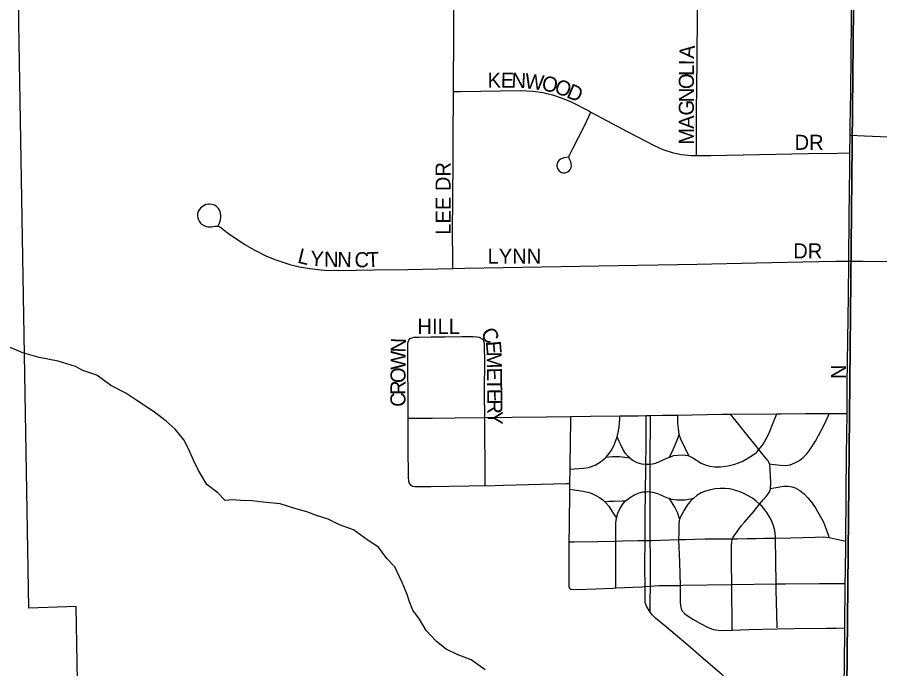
# Model space of a CAD drawing. Extents: x 1985906 to 2360102, y 891258 to 1222054.
# Drawn here: x 2163756 to 2166624, y 1036951 to 1039116 of the extents above; entities that cross this region are included whole.
import ezdxf

# ---------------------------------------------------------------- set-up
doc = ezdxf.new("R2010")
doc.units = 0
for name, color, linetype in [('GM_X_City_Street', 7, 'Continuous'), ('GM_X_City_Street_Text', 7, 'Continuous'), ('GM_X_Corporation', 7, 'Continuous'), ('GM_X_Minor_River', 7, 'Continuous'), ('GM_X_Section', 7, 'Continuous')]:
    doc.layers.add(name, color=color, linetype=linetype)

msp = doc.modelspace()

# ---------------------------------------------------------------- linework, layer by layer
at = {"layer": 'GM_X_City_Street'}
for points in [[(2166525.2, 1038725.1), (2166525.6, 1038753.8), (2166526.9, 1038868.4), (2166529.6, 1039107.7), (2166531.2, 1039237.8)], [(2165206, 1038869.8), (2165206, 1038881.2), (2165207, 1039061.5), (2165207.6, 1039142.6), (2165207.9, 1039190.9), (2165208, 1039219.6)], [(2166014.1, 1038656.9), (2166014.1, 1038710.4), (2166014.2, 1038818.7), (2166014.9, 1038871.3), (2166016.4, 1038989.3), (2166018, 1039114.7), (2166019.3, 1039229.9)], [(2165203.6, 1038281.5), (2165203.6, 1038312.6), (2165203.4, 1038399.6), (2165205.3, 1038636.3), (2165205.3, 1038709.5), (2165206, 1038869.8)], [(2165206, 1038869.8), (2165229.6, 1038870.2), (2165428.5, 1038873.6), (2165471, 1038871.1), (2165503.7, 1038865.9), (2165535.9, 1038858.3), (2165567.5, 1038848), (2165597.9, 1038834.9), (2165656.5, 1038805), (2165663.3, 1038801.4)], [(2165588.8, 1038652), (2165574.1, 1038648.9), (2165567.9, 1038646.9), (2165562.5, 1038644.4), (2165557, 1038640.6), (2165554.5, 1038637.5), (2165552.1, 1038633.7), (2165550.7, 1038629.7), (2165550.2, 1038626.4), (2165550.2, 1038621.8), (2165551.1, 1038618.2), (2165552.4, 1038614.3), (2165556.4, 1038607.7), (2165562.1, 1038603.2), (2165565.7, 1038601.1), (2165569.7, 1038599.8), (2165573.7, 1038599.6), (2165577.5, 1038599.9), (2165585.4, 1038602.5), (2165590.6, 1038606), (2165594.6, 1038610.9), (2165597.4, 1038617.1), (2165598.3, 1038623), (2165598, 1038629.9), (2165596.2, 1038636.1), (2165591.8, 1038644.9), (2165590.7, 1038648.1), (2165590, 1038650.8), (2165590.4, 1038654.8), (2165591.5, 1038658.5), (2165603.4, 1038680.3), (2165641.1, 1038753.2), (2165656.6, 1038786.9), (2165663.3, 1038801.4)], [(2165663.3, 1038801.4), (2165786.3, 1038735.2), (2165873.2, 1038690), (2165902.8, 1038677.1), (2165933.3, 1038667), (2165964.8, 1038660.3), (2165996.8, 1038657.1), (2166014.1, 1038656.9)], [(2166524.6, 1038665.7), (2166525.2, 1038725.1)], [(2166525.2, 1038725.1), (2166573.4, 1038722.9), (2166704.9, 1038717.2)], [(2166014.1, 1038656.9), (2166061.8, 1038657.4), (2166386, 1038663.7), (2166483.7, 1038665.1), (2166524.6, 1038665.7)], [(2166520.3, 1038306), (2166521.7, 1038453), (2166524, 1038618.7), (2166524.6, 1038665.7)], [(2164423.7, 1038423.2), (2164427.9, 1038432.7), (2164431.3, 1038443.4), (2164432.7, 1038451), (2164432.8, 1038459.3), (2164430.4, 1038470.1), (2164428.4, 1038475.2), (2164424.5, 1038481.1), (2164418.4, 1038487.6), (2164414, 1038490.4), (2164408.7, 1038492.7), (2164402.6, 1038494.2), (2164395.2, 1038495.2), (2164389.9, 1038495.2), (2164382.7, 1038493.8), (2164377.3, 1038491.3), (2164371.1, 1038487.6), (2164364.5, 1038482), (2164360, 1038476.9), (2164356.7, 1038471.1), (2164354.9, 1038463.4), (2164354.7, 1038456.7), (2164355.7, 1038450.1), (2164358.1, 1038443.6), (2164360.8, 1038439.1), (2164365.4, 1038432.6), (2164368.7, 1038429), (2164372.4, 1038426.2), (2164379.1, 1038422.9), (2164384.1, 1038421.3), (2164389.5, 1038420.5), (2164400.5, 1038420.3), (2164406.2, 1038421), (2164414.2, 1038422.2), (2164420.9, 1038422.5), (2164425.2, 1038421.7), (2164428.7, 1038420.4), (2164435.4, 1038415.6), (2164444.1, 1038408.4), (2164457.5, 1038397.9), (2164512.2, 1038361.5), (2164540.7, 1038345), (2164584.8, 1038322.7), (2164615.4, 1038310.2), (2164662.4, 1038294.9), (2164694.5, 1038287.1), (2164726.9, 1038281.3), (2164776.1, 1038276.3), (2164825.4, 1038274.8), (2164940, 1038277), (2165054.2, 1038278.3)], [(2165203.6, 1038281.5), (2165244.3, 1038282.2), (2165753.4, 1038291.7), (2166016.1, 1038295.8), (2166212.9, 1038300.9), (2166419.9, 1038304.6), (2166478.1, 1038305.4), (2166520.3, 1038306)], [(2166514.8, 1037799.9), (2166515.7, 1037895.9), (2166519.2, 1038191), (2166520.3, 1038306)], [(2166520.3, 1038306), (2166567.9, 1038305.4), (2166679.6, 1038304.5), (2166843.3, 1038302.1)], [(2165054.2, 1038278.3), (2165203.6, 1038281.5)], [(2165055.3, 1037784.3), (2165055.1, 1037865.6), (2165054.3, 1037945), (2165054, 1038010.6), (2165054.6, 1038029.7), (2165055.4, 1038038.2), (2165057.6, 1038043.9), (2165061.7, 1038048.9), (2165067.6, 1038051.5), (2165075, 1038053), (2165090.8, 1038053.9), (2165132.4, 1038054.3), (2165178.9, 1038054.2), (2165234.3, 1038055.1), (2165271.1, 1038055.5), (2165283.4, 1038054.7), (2165291.7, 1038053), (2165299.7, 1038049.4), (2165302.3, 1038047.2), (2165304.6, 1038044), (2165306.3, 1038040.4), (2165307.8, 1038034.3), (2165308.4, 1038014.3), (2165309.1, 1037981.6), (2165308.4, 1037867.8), (2165309.3, 1037785.9)], [(2165055.3, 1037784.3), (2165081.8, 1037783.9), (2165134.8, 1037784.3), (2165211.3, 1037785), (2165309.3, 1037785.9)], [(2165308.4, 1037559.5), (2165257.5, 1037558.3), (2165131.5, 1037556), (2165093.6, 1037555.6), (2165077.3, 1037556), (2165069.9, 1037557.6), (2165064.5, 1037561), (2165059.7, 1037567.4), (2165057.3, 1037573.8), (2165056.1, 1037589.4), (2165055.8, 1037688.1), (2165055.3, 1037756.6), (2165055.3, 1037784.3)], [(2165309.3, 1037785.9), (2165401.3, 1037787.4), (2165515.7, 1037788.7), (2165595.2, 1037789.8)], [(2165309.3, 1037785.9), (2165310.4, 1037575.2), (2165310.5, 1037559.6), (2165372, 1037561.2), (2165581.4, 1037566.7), (2165592, 1037567)], [(2165595.2, 1037789.8), (2165595, 1037776.9), (2165592.6, 1037629.6), (2165592.5, 1037614.9)], [(2165595.2, 1037789.8), (2165661.4, 1037790.7), (2165759.8, 1037791.7)], [(2165750.5, 1037722.2), (2165754.3, 1037736.3), (2165756.7, 1037753.8), (2165759.1, 1037782.5), (2165759.8, 1037791.7)], [(2165759.8, 1037791.7), (2165820.7, 1037792.3), (2165846.7, 1037792.7)], [(2165845.9, 1037630.9), (2165846.6, 1037688.9), (2165846.7, 1037780), (2165846.7, 1037792.7)], [(2165846.7, 1037792.7), (2165852.9, 1037792.8), (2165861.5, 1037793)], [(2165860.4, 1037631.3), (2165860.5, 1037655.6), (2165861.3, 1037771.8), (2165861.5, 1037793)], [(2165861.5, 1037793), (2165901.3, 1037793.8), (2165951.6, 1037794.7)], [(2165951.6, 1037794.7), (2166098, 1037797.6), (2166127.4, 1037797.7)], [(2165957, 1037730.2), (2165954, 1037750.1), (2165952.7, 1037767.4), (2165951.8, 1037787.2), (2165951.6, 1037794.7)], [(2166127.4, 1037797.7), (2166281.1, 1037798.7)], [(2166222, 1037680), (2166214.6, 1037689.2), (2166185.2, 1037725.2), (2166155.3, 1037762.7), (2166127.4, 1037797.7)], [(2166222, 1037680), (2166229.7, 1037689.2), (2166235.5, 1037698.2), (2166249.9, 1037723.4), (2166257.2, 1037738.1), (2166269.2, 1037768.6), (2166281.1, 1037798.7)], [(2166256.9, 1037632.8), (2166263.9, 1037631.8), (2166293.4, 1037627.7), (2166310, 1037627), (2166325.9, 1037629.4), (2166341.6, 1037635.2), (2166356.2, 1037643.5), (2166369.4, 1037654), (2166381, 1037666), (2166391.6, 1037679.1), (2166410.4, 1037708.2), (2166439.1, 1037762.4), (2166451.9, 1037791), (2166455.9, 1037800.1)], [(2166281.1, 1037798.7), (2166295.1, 1037798.8), (2166377.1, 1037799.5), (2166442.3, 1037800.2), (2166455.9, 1037800.1)], [(2166455.9, 1037800.1), (2166474.7, 1037800.1), (2166514.8, 1037799.9)], [(2166510.5, 1037375.1), (2166512.1, 1037535.1), (2166513.4, 1037662.4), (2166514.8, 1037799.9)], [(2165713.5, 1037654.7), (2165723.9, 1037667.1), (2165731.6, 1037678), (2165739.2, 1037692.2), (2165746.3, 1037709.8), (2165750.5, 1037722.2)], [(2165792.7, 1037651.9), (2165786.9, 1037656.6), (2165778.6, 1037666.4), (2165770.8, 1037679.2), (2165763.5, 1037693), (2165757.3, 1037706.9), (2165750.5, 1037722.2)], [(2165924.5, 1037654.7), (2165936.5, 1037680.3), (2165950.2, 1037710.7), (2165954.8, 1037723.7), (2165957, 1037730.2)], [(2165988.2, 1037659), (2165977.2, 1037682.5), (2165962.3, 1037714.3), (2165957, 1037730.2)], [(2165924.5, 1037654.7), (2165939, 1037659.8), (2165952.5, 1037661.4), (2165970.3, 1037662), (2165985.8, 1037659.9), (2165988.2, 1037659)], [(2165988.2, 1037659), (2166002.3, 1037652.1), (2166029.8, 1037635.1), (2166043.3, 1037629.5), (2166058.4, 1037624.7), (2166075.2, 1037622.3), (2166094.3, 1037622.3), (2166119.7, 1037625.5), (2166142.1, 1037631.8), (2166165.9, 1037640.6), (2166185.4, 1037651.3), (2166199.2, 1037660), (2166213.4, 1037670.5), (2166222, 1037680)], [(2166256.9, 1037632.8), (2166255.3, 1037638), (2166252.5, 1037642.2), (2166244.8, 1037651.7), (2166222, 1037680)], [(2165592.5, 1037614.9), (2165607.3, 1037615.8), (2165638.8, 1037617.6), (2165654.7, 1037620), (2165677, 1037628), (2165694.5, 1037639.1), (2165711.1, 1037652), (2165713.5, 1037654.7)], [(2165713.5, 1037654.7), (2165722.2, 1037655.5), (2165734.7, 1037656.8), (2165745.5, 1037657.2), (2165758.3, 1037656.8), (2165767.3, 1037656), (2165775.8, 1037654.6), (2165792.7, 1037651.9)], [(2165792.7, 1037651.9), (2165801.9, 1037644.5), (2165816.2, 1037637.1), (2165830.8, 1037632.8), (2165845.9, 1037630.9)], [(2165844.4, 1037539.9), (2165844.6, 1037563.3), (2165845.3, 1037594.5), (2165845.9, 1037630.9)], [(2165845.9, 1037630.9), (2165860.4, 1037631.3)], [(2165860.1, 1037539.5), (2165860.4, 1037631.3)], [(2165860.4, 1037631.3), (2165862.1, 1037631.4), (2165879.5, 1037634.1), (2165923.1, 1037654.2), (2165924.5, 1037654.7)], [(2166260, 1037550.9), (2166261.1, 1037569.3), (2166258.7, 1037614.9), (2166257.7, 1037629.8), (2166256.9, 1037632.8)], [(2165592.5, 1037614.9), (2165592, 1037567)], [(2165591.8, 1037548), (2165590.6, 1037424.9), (2165590.2, 1037372.9)], [(2165592, 1037567), (2165591.8, 1037548)], [(2165591.8, 1037548), (2165606.9, 1037546), (2165630.8, 1037542.8), (2165653.1, 1037538), (2165663.7, 1037534.4), (2165679, 1037527.6), (2165691.4, 1037520.8), (2165702.9, 1037512.3), (2165708.6, 1037506.9)], [(2166223.8, 1037498.8), (2166223, 1037499.6), (2166212.9, 1037508.5), (2166200.2, 1037517.9), (2166186.1, 1037526.4), (2166171.6, 1037533.9), (2166156.6, 1037540.2), (2166141.1, 1037545.4), (2166125.3, 1037549), (2166109.1, 1037550.9), (2166092.7, 1037550.9), (2166076.5, 1037549.6), (2166060.4, 1037546.5), (2166044.7, 1037541.9), (2166029.8, 1037535.6), (2166015.7, 1037527.3), (2166004.9, 1037518.7)], [(2166223.8, 1037498.8), (2166236.8, 1037514), (2166246.3, 1037524.3), (2166255.9, 1037537.1), (2166259.9, 1037548.2), (2166260, 1037550.9)], [(2166260, 1037550.9), (2166272.1, 1037552.9), (2166290.9, 1037556.2), (2166303.7, 1037558.6), (2166318.8, 1037558.6), (2166331.6, 1037556.2), (2166342.7, 1037552.2), (2166357.8, 1037544.2), (2166372.1, 1037533), (2166384.9, 1037519.5), (2166396.8, 1037505.2), (2166411.2, 1037484.4), (2166437.1, 1037438.1), (2166447, 1037412), (2166453.3, 1037393.7), (2166454.6, 1037387.9)], [(2165778.4, 1037509.2), (2165791.5, 1037519.6), (2165805.6, 1037528), (2165820.6, 1037534.7), (2165836.3, 1037539.3), (2165844.4, 1037539.9)], [(2165843.3, 1037377.3), (2165843.8, 1037418.3), (2165843.9, 1037466.8), (2165844.3, 1037531.3), (2165844.4, 1037539.9)], [(2165844.4, 1037539.9), (2165852.6, 1037540.5), (2165860.1, 1037539.5)], [(2165860.5, 1037377.5), (2165860.1, 1037424.9), (2165860, 1037506.2), (2165860.1, 1037539.5)], [(2165860.1, 1037539.5), (2165868.8, 1037538.2), (2165884.5, 1037533.3), (2165914.8, 1037520.7), (2165923.2, 1037517.8)], [(2165923.2, 1037517.8), (2165930.3, 1037515.4), (2165948.5, 1037512.5), (2165975.6, 1037513.2), (2165994.7, 1037516.4), (2166004.9, 1037518.7)], [(2165957.2, 1037449.5), (2165951.7, 1037468.7), (2165942.7, 1037488.4), (2165933.4, 1037502.9), (2165923.2, 1037517.8)], [(2166004.9, 1037518.7), (2166003, 1037517.2), (2165992.9, 1037507.6), (2165983.7, 1037495.3), (2165973.4, 1037478.5), (2165965.9, 1037464.3), (2165957.2, 1037449.5)], [(2165708.6, 1037506.9), (2165722.4, 1037508.5), (2165741.5, 1037508.5), (2165768.5, 1037509.3), (2165778.4, 1037509.2)], [(2165708.6, 1037506.9), (2165713.2, 1037502.6), (2165722.2, 1037491.7), (2165729.3, 1037480.5), (2165735.1, 1037471.6), (2165747.8, 1037452.1)], [(2165747.8, 1037452.1), (2165752.8, 1037468.1), (2165759.3, 1037483.2), (2165767.7, 1037497.3), (2165778.4, 1037509.2)], [(2166134.4, 1037383), (2166136.5, 1037388.3), (2166144.7, 1037401.4), (2166164.2, 1037427.3), (2166174.1, 1037438.1), (2166204, 1037473.4), (2166223.8, 1037498.8)], [(2166277.3, 1037384.9), (2166277.1, 1037391.1), (2166275, 1037410.4), (2166271.5, 1037423.2), (2166264.6, 1037441.5), (2166257.5, 1037456.6), (2166247.9, 1037470.2), (2166241.4, 1037479.7), (2166232.7, 1037490.4), (2166223.8, 1037498.8)], [(2165746.4, 1037375.9), (2165746.1, 1037436.2), (2165747.8, 1037452.1)], [(2165957.2, 1037449.5), (2165955.7, 1037434.4), (2165955.1, 1037403), (2165954.9, 1037381.1)], [(2165590.2, 1037372.9), (2165589.3, 1037244.2), (2165589.5, 1037228.9), (2165590.1, 1037224.4), (2165590.6, 1037221.7), (2165591.9, 1037219.4), (2165593.6, 1037217.5), (2165595.1, 1037216.4), (2165597.4, 1037215.6), (2165620.3, 1037215), (2165679.7, 1037216.8), (2165735.6, 1037219.3), (2165746.2, 1037219.9)], [(2165590.2, 1037372.9), (2165606.9, 1037373.2), (2165685.7, 1037374.8), (2165746.4, 1037375.9)], [(2165746.2, 1037219.9), (2165746.2, 1037229.8), (2165746.2, 1037272.1), (2165746.5, 1037370.6), (2165746.4, 1037375.9)], [(2165746.4, 1037375.9), (2165768.5, 1037376.3), (2165819.5, 1037377.1), (2165843.3, 1037377.3)], [(2165843.1, 1037224.3), (2165842.6, 1037287.9), (2165842.6, 1037322.2), (2165843.3, 1037353.8), (2165843.2, 1037369.7), (2165843.3, 1037377.3)], [(2165843.3, 1037377.3), (2165860.5, 1037377.5)], [(2165860.5, 1037377.5), (2165864.6, 1037377.5), (2165954.9, 1037381.1)], [(2165860.8, 1037225.8), (2165860.9, 1037326.1), (2165860.5, 1037377.5)], [(2165954.9, 1037381.1), (2165977.2, 1037381.5), (2166009.5, 1037382.3), (2166041.9, 1037382.7), (2166074.3, 1037382.7), (2166106.6, 1037382.7), (2166134.4, 1037383)], [(2165954.9, 1037381.1), (2165957.8, 1037305.1), (2165959.7, 1037228.6)], [(2166131.2, 1037231.3), (2166130.3, 1037302.9), (2166130.4, 1037318.1), (2166130.2, 1037332.9), (2166130.5, 1037359.4), (2166131.6, 1037374.5), (2166134.4, 1037383)], [(2166134.4, 1037383), (2166149.9, 1037383.4), (2166182.6, 1037384.2), (2166212.9, 1037384.2), (2166240.7, 1037385), (2166262.2, 1037385), (2166277.3, 1037384.9)], [(2166277.3, 1037384.9), (2166326.3, 1037387), (2166408.4, 1037388.7), (2166437.4, 1037389.7), (2166454.6, 1037387.9)], [(2166279.2, 1037233.6), (2166277.3, 1037384.9)], [(2166454.6, 1037387.9), (2166465.1, 1037385.9), (2166486.2, 1037380.9), (2166510.5, 1037375.1)], [(2166509.1, 1037235.2), (2166509.5, 1037273.6), (2166510.4, 1037365.5), (2166510.5, 1037375.1)], [(2165959.7, 1037228.6), (2165968.3, 1037228.7), (2166131.2, 1037231.3)], [(2166131.2, 1037231.3), (2166279.2, 1037233.6)], [(2166132.9, 1037079.9), (2166131.2, 1037231.3)], [(2166279.2, 1037233.6), (2166309.8, 1037234), (2166423.6, 1037235.1), (2166472.1, 1037235.1), (2166509.1, 1037235.2)], [(2166282.1, 1037086.9), (2166282.1, 1037090.3), (2166279.5, 1037214), (2166279.2, 1037233.6)], [(2166507.5, 1037087), (2166509.1, 1037235.2)], [(2165746.2, 1037219.9), (2165833, 1037223.4), (2165843.1, 1037224.3)], [(2165843.1, 1037224.3), (2165860.8, 1037225.8)], [(2165860.2, 1037139.9), (2165847.6, 1037159.6), (2165845.3, 1037164.8), (2165843.6, 1037172.8), (2165843.1, 1037224.3)], [(2165860.2, 1037139.9), (2165860, 1037189.2), (2165860.8, 1037213.9), (2165860.8, 1037225.8)], [(2165860.8, 1037225.8), (2165875.1, 1037227.5), (2165889.5, 1037228.2), (2165959.7, 1037228.6)], [(2165959.7, 1037228.6), (2165959.6, 1037221.8), (2165960.4, 1037208.3), (2165960.4, 1037191.5), (2165960.4, 1037174), (2165960.6, 1037161.1), (2165964.3, 1037145.6), (2165973.9, 1037135), (2165986.6, 1037126.2), (2166002.6, 1037116.7), (2166028, 1037101.5), (2166052.7, 1037088), (2166069.7, 1037081.7), (2166095.1, 1037079), (2166132.9, 1037079.9)], [(2166117.6, 1036894.8), (2166113.6, 1036907.1), (2166111, 1036915.3), (2166108.5, 1036920.5), (2166104.8, 1036925.7), (2166098.6, 1036931.8), (2166029.6, 1036990.8), (2165993, 1037022.7), (2165914.2, 1037089.6), (2165878.3, 1037119.1), (2165867.2, 1037130.2), (2165860.2, 1037139.9)], [(2166132.9, 1037079.9), (2166188.1, 1037081.6), (2166282.2, 1037083.6), (2166339.4, 1037084.7), (2166446.1, 1037086.7), (2166478.2, 1037086.8), (2166507.5, 1037087)], [(2166505.6, 1036901.3), (2166506.3, 1036962.5), (2166507.5, 1037087)]]:
    msp.add_lwpolyline(points, dxfattribs=at)
at = {"layer": 'GM_X_Corporation'}
msp.add_lwpolyline([(2163957.2, 1036847.6), (2163951.9, 1037158.4), (2163793.8, 1037152.4), (2163761.2, 1039096.4), (2163770.6, 1041010.6), (2164025.2, 1041258.8), (2165318.9, 1042256.1), (2163927.9, 1042226.8), (2163924, 1043712.3)], dxfattribs=at)
at = {"layer": 'GM_X_Minor_River'}
msp.add_lwpolyline([(2165311.3, 1036947.3), (2165264.8, 1036981), (2165218.5, 1036998.7), (2165182.2, 1037016.5), (2165149.9, 1037042.3), (2165115.4, 1037078.2), (2165093, 1037116.2), (2165070.7, 1037146.1), (2165060.4, 1037174.2), (2165052.2, 1037198.2), (2165035.8, 1037238.2), (2165011.2, 1037290.2), (2164984.9, 1037318.1), (2164956.5, 1037356), (2164922.2, 1037377.8), (2164873.7, 1037413.6), (2164827.4, 1037429.3), (2164789, 1037449), (2164750.8, 1037460.8), (2164718.6, 1037472.5), (2164678.3, 1037484.3), (2164630, 1037499.9), (2164573.7, 1037505.5), (2164535.6, 1037509.2), (2164497.4, 1037510.9), (2164471.3, 1037512.7), (2164447.2, 1037510.5), (2164422.9, 1037536.4), (2164386.5, 1037564.2), (2164358, 1037610.2), (2164341.7, 1037644.2), (2164325.3, 1037682.2), (2164309, 1037712.2), (2164280.6, 1037748.1), (2164250.2, 1037773.9), (2164211.8, 1037803.8), (2164153.3, 1037843.4), (2164116.9, 1037867.2), (2164066.5, 1037892.9), (2164020.1, 1037926.7), (2163973.8, 1037942.4), (2163949.5, 1037956.2), (2163891.2, 1037973.8), (2163828.8, 1037985.4), (2163774.5, 1038001), (2163724.1, 1038022.7)], dxfattribs=at)
at = {"layer": 'GM_X_Section'}
for points in [[(2161080.3, 1042186), (2166567, 1042311.9), (2166514.3, 1036888), (2161151.3, 1036815.1)], [(2166567, 1042311.9), (2172212.9, 1042046.7), (2172140.4, 1036852.7), (2172136.1, 1036618.6), (2166514.3, 1036888)]]:
    msp.add_lwpolyline(points, close=True, dxfattribs=at)

# ---------------------------------------------------------------- texts
at = {"layer": 'GM_X_City_Street_Text'}
for s, rotation, p in [('A', 85.4487, (2166005.8, 1038977.8)), ('L', 89.9707, (2166005.5, 1038921.7)), ('I', 89.2571, (2166005.5, 1038956.7)), ('K', 359.9126, (2165319.6, 1038882.7)), ('E', 359.8907, (2165363.6, 1038882.6)), ('N', 357.7041, (2165398.3, 1038882.6)), ('W', 353.0898, (2165441.2, 1038880.9)), ('O', 349.873, (2165497.2, 1038874.1)), ('O', 89.9563, (2166005.5, 1038877.7)), ('O', 339.2418, (2165538.2, 1038867)), ('D', 336.7899, (2165578.8, 1038851.6)), ('N', 89.9781, (2166005.5, 1038833.7)), ('G', 89.9781, (2166005.5, 1038789.7)), ('A', 89.9812, (2166005.4, 1038745.7)), ('M', 89.9636, (2166005.4, 1038692.9)), ('DR', 0, (2166340.4, 1038675.9)), ('LEE DR', 90, (2165196.4, 1038393.7)), ('L', 346.0101, (2164684.9, 1038301.3)), ('DR', 0, (2166336, 1038314.9)), ('Y', 355.3307, (2164727.8, 1038291.4)), ('N', 359.182, (2164775.4, 1038287.6)), ('N', 359.1038, (2164819.3, 1038287)), ('C', 359.1152, (2164876.6, 1038286.1)), ('T', 2.2653, (2164919.2, 1038285.5)), ('LYNN', 0, (2165319.6, 1038297.3)), ('HILL', 0, (2165086.4, 1038064.3)), ('C', 301.6425, (2165294.5, 1038066.8)), ('N', 88.0544, (2165047.1, 1038001.6)), ('E', 274.952, (2165313.4, 1038038.8)), ('W', 89.7074, (2165046.9, 1037944.8)), ('M', 270.8016, (2165316.4, 1038004.7)), ('O', 89.6939, (2165046.6, 1037900.8)), ('E', 270.8115, (2165317.1, 1037951.9)), ('N', 90, (2166511.4, 1037914.1)), ('R', 89.7085, (2165046.4, 1037861.2)), ('T', 270.8115, (2165317.6, 1037916.7)), ('C', 89.7085, (2165046.2, 1037821.6)), ('E', 270.8196, (2165318.1, 1037881.5)), ('R', 270.8015, (2165318.6, 1037846.3)), ('Y', 270.8037, (2165319.2, 1037806.7))]:
    msp.add_text(s, height=50, rotation=rotation, dxfattribs=at).set_placement(p)

doc.saveas('drawing.dxf')
